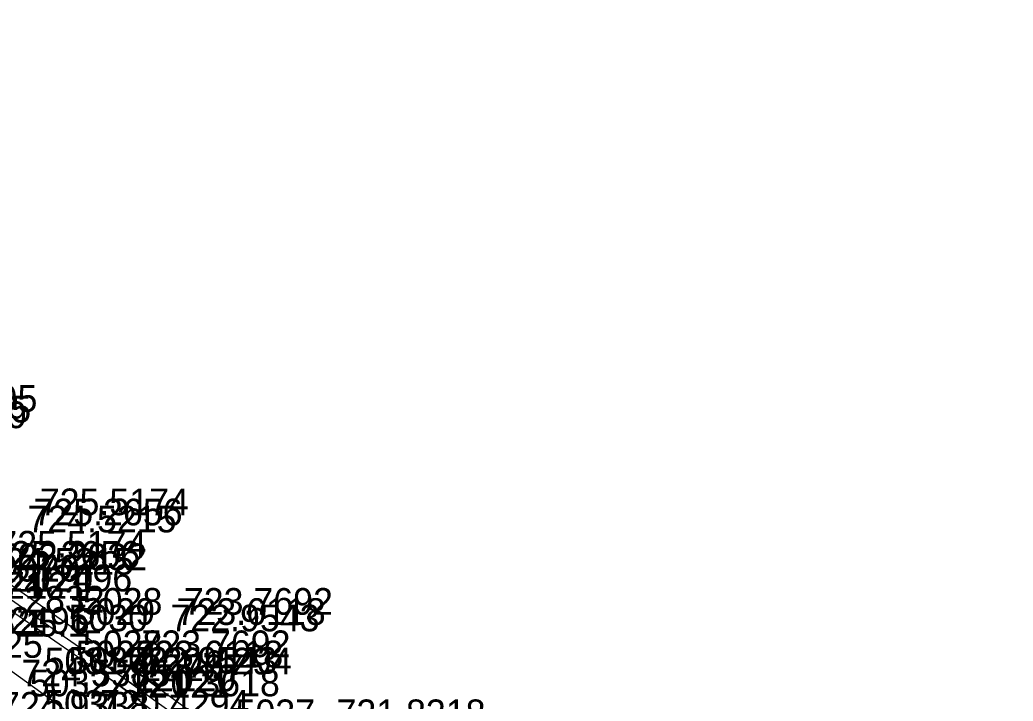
# Model space of a CAD drawing. Extents: x 1602514 to 1609837, y 863887 to 871157.
# Drawn here: x 1608746.1 to 1609027, y 865161.1 to 865353.9 of the extents above; entities that cross this region are included whole.
import ezdxf

# ---------------------------------------------------------------- set-up
doc = ezdxf.new("R2010")
doc.units = 0
for name, color, linetype in [('Default', 7, 'Continuous'), ('Survey-Point', 7, 'Continuous'), ('Survey-Text-Elevation', 7, 'Continuous'), ('Survey-Text-Feature', 7, 'Continuous'), ('Survey-Text-Name and Number', 7, 'Continuous')]:
    doc.layers.add(name, color=color, linetype=linetype)

msp = doc.modelspace()

# ---------------------------------------------------------------- linework, layer by layer
at = {"layer": 'Default'}
for points in [[(1608467.05, 865353.89), (1608510.32, 865329.99), (1608559.64, 865301.66), (1608602.05, 865277.01), (1608647.03, 865250.1), (1608690.87, 865223.37), (1608733.2, 865193.89), (1608773.66, 865165.9), (1608816.13, 865134.02)], [(1608467.05, 865353.89), (1608510.32, 865329.99), (1608559.64, 865301.66), (1608602.05, 865277.01), (1608647.03, 865250.1), (1608690.87, 865223.37), (1608733.2, 865193.89), (1608773.66, 865165.9), (1608816.13, 865134.02)], [(1608467.05, 865353.89), (1608510.32, 865329.99), (1608559.64, 865301.66), (1608602.05, 865277.01), (1608647.03, 865250.1), (1608690.87, 865223.37), (1608733.2, 865193.89), (1608773.66, 865165.9), (1608816.13, 865134.02)], [(1608459.96, 865342.52), (1608503.96, 865318.73), (1608552.36, 865290.28), (1608595.44, 865266.08), (1608638.81, 865238.21), (1608684.11, 865212.25), (1608724.86, 865183.19), (1608765.81, 865153.69), (1608807.5, 865123.24), (1608848.33, 865094.03), (1608888.93, 865063.36), (1608913.08, 865044.21), (1608937.32, 865024.62), (1608954.37, 865010.06), (1608991.25, 864977.75), (1609026.99, 864947.14)], [(1608459.96, 865342.52), (1608503.96, 865318.73), (1608552.36, 865290.28), (1608595.44, 865266.08), (1608638.81, 865238.21), (1608684.11, 865212.25), (1608724.86, 865183.19), (1608765.81, 865153.69), (1608807.5, 865123.24), (1608848.33, 865094.03), (1608888.93, 865063.36), (1608913.08, 865044.21), (1608937.32, 865024.62), (1608954.37, 865010.06), (1608991.25, 864977.75), (1609026.99, 864947.14)], [(1608459.96, 865342.52), (1608503.96, 865318.73), (1608552.36, 865290.28), (1608595.44, 865266.08), (1608638.81, 865238.21), (1608684.11, 865212.25), (1608724.86, 865183.19), (1608765.81, 865153.69), (1608807.5, 865123.24), (1608848.33, 865094.03), (1608888.93, 865063.36), (1608913.08, 865044.21), (1608937.32, 865024.62), (1608954.37, 865010.06), (1608991.25, 864977.75), (1609026.99, 864947.14)], [(1608512.92, 865335.46), (1608563.12, 865307.23), (1608605.28, 865282.96), (1608651.21, 865255.04), (1608693.85, 865227.98), (1608736.69, 865198.74), (1608777.44, 865170.58), (1608820.61, 865139.05)], [(1608512.92, 865335.46), (1608563.12, 865307.23), (1608605.28, 865282.96), (1608651.21, 865255.04), (1608693.85, 865227.98), (1608736.69, 865198.74), (1608777.44, 865170.58), (1608820.61, 865139.05)], [(1608512.92, 865335.46), (1608563.12, 865307.23), (1608605.28, 865282.96), (1608651.21, 865255.04), (1608693.85, 865227.98), (1608736.69, 865198.74), (1608777.44, 865170.58), (1608820.61, 865139.05)], [(1608511.79, 865332.47), (1608561.37, 865304.41), (1608604.11, 865279.49), (1608648.84, 865252.4), (1608692.08, 865224.98), (1608734.91, 865195.87), (1608775.38, 865167.7), (1608818.32, 865136.73)], [(1608511.79, 865332.47), (1608561.37, 865304.41), (1608604.11, 865279.49), (1608648.84, 865252.4), (1608692.08, 865224.98), (1608734.91, 865195.87), (1608775.38, 865167.7), (1608818.32, 865136.73)], [(1608511.79, 865332.47), (1608561.37, 865304.41), (1608604.11, 865279.49), (1608648.84, 865252.4), (1608692.08, 865224.98), (1608734.91, 865195.87), (1608775.38, 865167.7), (1608818.32, 865136.73)]]:
    msp.add_lwpolyline(points, dxfattribs=at)
at = {"layer": 'Survey-Point'}
for p, q in [((1608781.88, 865177.01), (1608773, 865164.16)), ((1608781.88, 865177.01), (1608773, 865164.16)), ((1608779.85, 865174.12), (1608770.92, 865161.29)), ((1608779.85, 865174.12), (1608770.92, 865161.29)), ((1608783.86, 865166.14), (1608771.01, 865175.02)), ((1608783.86, 865166.14), (1608771.01, 865175.02)), ((1608780.09, 865161.45), (1608767.24, 865170.34)), ((1608780.09, 865161.45), (1608767.24, 865170.34)), ((1608781.8, 865163.24), (1608768.97, 865172.17)), ((1608781.8, 865163.24), (1608768.97, 865172.17)), ((1608778.11, 865172.32), (1608769.22, 865159.47)), ((1608778.11, 865172.32), (1608769.22, 865159.47))]:
    msp.add_line(p, q, dxfattribs=at)

# ---------------------------------------------------------------- texts
at = {"layer": 'Survey-Text-Elevation'}
for s, p in [('727.3695', (1608708.85, 865242.98)), ('726.6199', (1608705.87, 865238.37)), ('727.1205', (1608707.08, 865239.98)), ('725.5174', (1608751.69, 865213.74)), ('725.2656', (1608749.91, 865210.87)), ('724.5215', (1608748.2, 865208.89)), ('725.5174', (1608739.69, 865201.74)), ('724.5215', (1608736.2, 865196.89)), ('725.2656', (1608737.91, 865198.87)), ('722.2832', (1608739.86, 865198.19)), ('722.2496', (1608735.66, 865192.19)), ('722.2832', (1608727.86, 865186.19)), ('723.7692', (1608792.44, 865185.58)), ('723.6118', (1608790.38, 865182.7)), ('722.2496', (1608723.66, 865180.19)), ('722.9543', (1608788.66, 865180.9)), ('723.7692', (1608780.44, 865173.58)), ('722.9543', (1608776.66, 865168.9)), ('723.6118', (1608778.38, 865170.7)), ('720.4294', (1608780.81, 865168.69)), ('724.5585', (1608746.48, 865165.32)), ('720.3618', (1608777.42, 865162.51)), ('724.9338', (1608740.46, 865156.19)), ('720.4294', (1608768.81, 865156.69)), ('721.8318', (1608835.61, 865154.05))]:
    msp.add_text(s, height=7.56, dxfattribs=at).set_placement(p)
at = {"layer": 'Survey-Text-Feature'}
for s, p in [('207', (1608739.69, 865194.96)), ('207', (1608751.69, 865194.96)), ('120', (1608737.91, 865192.09)), ('120', (1608749.91, 865192.09)), ('121', (1608736.2, 865190.11)), ('121', (1608748.2, 865190.11)), ('725.1', (1608727.86, 865179.41)), ('725.1', (1608739.86, 865179.41)), ('725', (1608735.66, 865173.41)), ('207', (1608780.44, 865166.8)), ('207', (1608792.44, 865166.8)), ('120', (1608778.38, 865163.92)), ('120', (1608790.38, 865163.92)), ('121', (1608776.66, 865162.12)), ('121', (1608788.66, 865162.12))]:
    msp.add_text(s, height=7.56, dxfattribs=at).set_placement(p)
at = {"layer": 'Survey-Text-Name and Number'}
for s, p in [('5028', (1608763.89, 865185.58)), ('5029', (1608761.84, 865182.7)), ('5030', (1608759.82, 865180.9)), ('5028', (1608763.89, 865173.58)), ('5031', (1608753.06, 865168.69)), ('5030', (1608759.83, 865168.9)), ('5029', (1608761.84, 865170.7)), ('5032', (1608748.87, 865162.51)), ('5031', (1608752.93, 865156.69)), ('5037', (1608807.07, 865154.05))]:
    msp.add_text(s, height=7.56, dxfattribs=at).set_placement(p)

doc.saveas('drawing.dxf')
